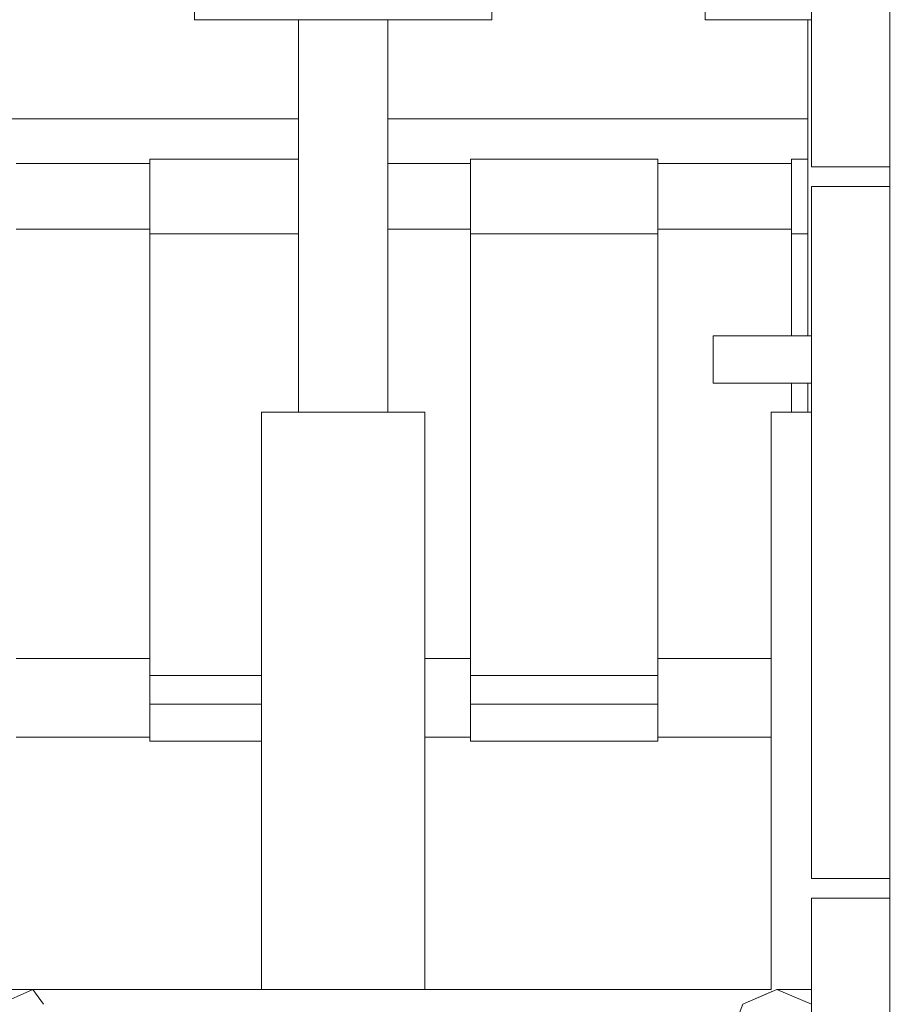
# Model space of a CAD drawing. Header units: millimetres. Extents: x -30280 to 309309, y -17460 to 4378.
# Tile 416 of 656: x 145318 to 145543, y -14773 to -14522. Entities that reach past the tile are written whole.
import ezdxf

# ---------------------------------------------------------------- set-up
doc = ezdxf.new("R2010")
doc.units = ezdxf.units.MM
doc.header["$MEASUREMENT"] = 0
doc.linetypes.add('Wipeout_Contour', pattern=[1000, 0, -1000])
doc.layers.add('P1_PLANTA PRIMERA_4_12_FAÇ_Façana', color=7, linetype='Continuous')
doc.layers.add('P1_PLANTA PRIMERA_4_Nuevo_09_EI_Mobiliari general', color=7, linetype='Continuous')
doc.layers.add('P1_PLANTA PRIMERA_4_Nuevo_09_EI_Mobiliari general_Pluma_Nº__1', color=7, linetype='Continuous', lineweight=5)

msp = doc.modelspace()

# ---------------------------------------------------------------- wipeouts: each hides what was drawn before it
at = {"color": 254, "linetype": 'Wipeout_Contour', "lineweight": 0, "ltscale": 3355492.915229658}
msp.add_wipeout([(144607.62, -14822.05), (145125.83, -14822.05), (145136.54, -14792.11), (145189.22, -14769.05), (145380, -14769.05), (145380, -14622.05), (145389.46, -14622.05), (145389.46, -14522.05), (145362.97, -14522.05), (145362.97, -14482.05), (145191.12, -14482.05), (145185.19, -14480.84), (145179.53, -14478.44), (145174.32, -14474.94), (145169.7, -14470.44), (145165.83, -14465.08), (145162.82, -14459.02), (145160.76, -14452.44), (145160.11, -14448.05), (145162.12, -14346.62), (145132.12, -14105.5), (145109.2, -14022.05), (144607.62, -14022.05)], dxfattribs=at).dxf.layer = 'P1_PLANTA PRIMERA_4_12_FAÇ_Façana'
at = {"color": 254, "linetype": 'Wipeout_Contour', "lineweight": 0, "ltscale": 2339300.788309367}
msp.add_wipeout([(145438.68, -14522.05), (145412.18, -14522.05), (145412.18, -14622.05), (145421.64, -14622.05), (145421.64, -14769.05), (145509.89, -14769.05), (145509.89, -14622.05), (145519.23, -14622.05), (145519.23, -14614.61), (145495.12, -14614.61), (145495.12, -14602.61), (145519.23, -14602.61), (145519.23, -14522.05), (145493.1, -14522.05), (145493.1, -14482.05), (145438.68, -14482.05)], dxfattribs=at).dxf.layer = 'P1_PLANTA PRIMERA_4_12_FAÇ_Façana'
at = {"color": 254, "linetype": 'Wipeout_Contour', "lineweight": 0, "ltscale": 585211.663184}
msp.add_wipeout([(145540.12, -14197.05), (145540.12, -14922.05), (145612.3, -14922.05), (145612.3, -14197.05)], dxfattribs=at).dxf.layer = 'P1_PLANTA PRIMERA_4_Nuevo_09_EI_Mobiliari general'

# ---------------------------------------------------------------- next in the draw order: linework, layer by layer
at = {"layer": 'P1_PLANTA PRIMERA_4_Nuevo_09_EI_Mobiliari general_Pluma_Nº__1', "color": 7, "linetype": 'Continuous', "lineweight": 5}
for p, q in [((145362.97, -14522.05), (145362.97, -14482.05)), ((145438.68, -14522.05), (145438.68, -14482.05)), ((145493.1, -14522.05), (145493.1, -14482.05)), ((145362.97, -14522.05), (145377.18, -14522.05)), ((145430.71, -14522.05), (145438.68, -14522.05)), ((145493.1, -14522.05), (145510.07, -14522.05)), ((145351.56, -14558.66), (145317.5, -14558.66)), ((145351.56, -14557.6), (145351.56, -14558.82)), ((145351.56, -14558.82), (145351.56, -14569.4)), ((145433.32, -14557.6), (145433.32, -14558.82)), ((145481.01, -14557.6), (145433.32, -14557.6)), ((145433.32, -14558.82), (145433.32, -14569.4)), ((145481.01, -14557.6), (145481.01, -14558.82)), ((145515.08, -14558.66), (145481.01, -14558.66)), ((145481.01, -14558.82), (145481.01, -14569.4)), ((145515.08, -14557.6), (145515.08, -14558.82)), ((145515.08, -14558.82), (145515.08, -14569.4)), ((145351.56, -14569.4), (145351.56, -14571.28)), ((145433.32, -14569.4), (145433.32, -14571.28)), ((145481.01, -14569.4), (145481.01, -14571.28)), ((145515.08, -14569.4), (145515.08, -14571.28)), ((145351.56, -14571.28), (145351.56, -14576.56)), ((145433.32, -14571.28), (145433.32, -14576.56)), ((145481.01, -14571.28), (145481.01, -14576.56)), ((145515.08, -14571.28), (145515.08, -14576.56)), ((145351.56, -14575.38), (145317.5, -14575.38)), ((145351.56, -14576.56), (145351.56, -14689.13)), ((145481.01, -14576.56), (145433.32, -14576.56)), ((145433.32, -14576.56), (145433.32, -14689.13)), ((145515.08, -14575.38), (145481.01, -14575.38)), ((145481.01, -14689.13), (145481.01, -14576.56)), ((145317.5, -14684.79), (145351.56, -14684.79)), ((145351.56, -14689.13), (145351.56, -14696.42)), ((145433.32, -14689.13), (145433.32, -14696.42)), ((145433.32, -14689.13), (145481.01, -14689.13)), ((145481.01, -14689.13), (145481.01, -14696.42)), ((145351.56, -14696.42), (145351.56, -14705.7)), ((145433.32, -14696.42), (145433.32, -14705.7)), ((145481.01, -14696.42), (145433.32, -14696.42)), ((145481.01, -14696.42), (145481.01, -14705.7)), ((145351.56, -14704.81), (145317.5, -14704.81)), ((145351.56, -14705.7), (145351.56, -14705.83)), ((145433.32, -14705.7), (145433.32, -14705.83)), ((145481.01, -14705.83), (145433.32, -14705.83)), ((145481.01, -14705.7), (145481.01, -14705.83))]:
    msp.add_line(p, q, dxfattribs=at)

# ---------------------------------------------------------------- next in the draw order: wipeouts: each hides what was drawn before it
at = {"color": 254, "linetype": 'Wipeout_Contour', "lineweight": 0, "ltscale": 584991.563841}
msp.add_wipeout([(145540.12, -14559.55), (145540.12, -14383.3), (145520.12, -14383.3), (145520.12, -14559.55)], dxfattribs=at).dxf.layer = 'P1_PLANTA PRIMERA_4_Nuevo_09_EI_Mobiliari general'
at = {"color": 254, "linetype": 'Wipeout_Contour', "lineweight": 0, "ltscale": 584480.122769}
msp.add_wipeout([(145389.46, -14622.05), (145393.73, -14622.05), (145393.73, -14522.05), (145389.46, -14522.05)], dxfattribs=at).dxf.layer = 'P1_PLANTA PRIMERA_4_Nuevo_09_EI_Mobiliari general'
at = {"color": 254, "linetype": 'Wipeout_Contour', "lineweight": 0, "ltscale": 585063.748352}
msp.add_wipeout([(145540.12, -14740.8), (145540.12, -14564.55), (145520.12, -14564.55), (145520.12, -14740.8)], dxfattribs=at).dxf.layer = 'P1_PLANTA PRIMERA_4_Nuevo_09_EI_Mobiliari general'
at = {"color": 254, "linetype": 'Wipeout_Contour', "lineweight": 0, "ltscale": 584499.040032}
msp.add_wipeout([(145380, -14769.05), (145387.82, -14769.05), (145387.82, -14622.05), (145380, -14622.05)], dxfattribs=at).dxf.layer = 'P1_PLANTA PRIMERA_4_Nuevo_09_EI_Mobiliari general'
at = {"color": 254, "linetype": 'Wipeout_Contour', "lineweight": 0, "ltscale": 585135.802408}
msp.add_wipeout([(145540.12, -14917.05), (145540.12, -14745.8), (145520.12, -14745.8), (145520.12, -14917.05)], dxfattribs=at).dxf.layer = 'P1_PLANTA PRIMERA_4_Nuevo_09_EI_Mobiliari general'
at = {"color": 254, "linetype": 'Wipeout_Contour', "lineweight": 0, "ltscale": 584011.635906}
msp.add_wipeout([(145321.79, -14769.05), (145189.22, -14769.05), (145190.95, -14772.86), (145313.21, -14772.86)], dxfattribs=at).dxf.layer = 'P1_PLANTA PRIMERA_4_Nuevo_09_EI_Mobiliari general'

# ---------------------------------------------------------------- next in the draw order: linework, layer by layer
at = {"layer": 'P1_PLANTA PRIMERA_4_Nuevo_09_EI_Mobiliari general_Pluma_Nº__1', "color": 7, "linetype": 'Continuous', "lineweight": 5}
for p, q in [((145389.46, -14547.28), (145138.23, -14547.28)), ((145389.46, -14557.6), (145351.56, -14557.6)), ((145389.46, -14576.56), (145351.56, -14576.56)), ((145351.56, -14689.13), (145380, -14689.13)), ((145380, -14696.42), (145351.56, -14696.42)), ((145380, -14705.83), (145351.56, -14705.83))]:
    msp.add_line(p, q, dxfattribs=at)

# ---------------------------------------------------------------- next in the draw order: wipeouts: each hides what was drawn before it
at = {"color": 254, "linetype": 'Wipeout_Contour', "lineweight": 0, "ltscale": 584505.361078}
msp.add_wipeout([(145393.73, -14622.05), (145402.15, -14622.05), (145402.15, -14522.05), (145393.73, -14522.05)], dxfattribs=at).dxf.layer = 'P1_PLANTA PRIMERA_4_Nuevo_09_EI_Mobiliari general'
at = {"color": 254, "linetype": 'Wipeout_Contour', "lineweight": 0, "ltscale": 584986.313497}
msp.add_wipeout([(145520.12, -14614.61), (145520.12, -14602.61), (145510.12, -14602.61), (145510.12, -14614.61)], dxfattribs=at).dxf.layer = 'P1_PLANTA PRIMERA_4_Nuevo_09_EI_Mobiliari general'
at = {"color": 254, "linetype": 'Wipeout_Contour', "lineweight": 0, "ltscale": 877542.980622}
msp.add_wipeout([(145509.89, -14769.05), (145511.35, -14769.05), (145517.33, -14769.05), (145519.23, -14769.05), (145519.23, -14622.05), (145509.89, -14622.05)], dxfattribs=at).dxf.layer = 'P1_PLANTA PRIMERA_4_Nuevo_09_EI_Mobiliari general'
at = {"color": 254, "linetype": 'Wipeout_Contour', "lineweight": 0, "ltscale": 584190.725189}
msp.add_wipeout([(145269.84, -14792.11), (145274.58, -14795), (145324.46, -14772.86), (145321.79, -14769.05)], dxfattribs=at).dxf.layer = 'P1_PLANTA PRIMERA_4_Nuevo_09_EI_Mobiliari general'

# ---------------------------------------------------------------- next in the draw order: linework, layer by layer
at = {"layer": 'P1_PLANTA PRIMERA_4_Nuevo_09_EI_Mobiliari general_Pluma_Nº__1', "color": 7, "linetype": 'Continuous', "lineweight": 5}
for p, q in [((145515.08, -14576.56), (145515.08, -14602.61)), ((145515.08, -14614.61), (145515.08, -14622.05)), ((145481.01, -14684.79), (145509.89, -14684.79)), ((145509.89, -14704.81), (145481.01, -14704.81))]:
    msp.add_line(p, q, dxfattribs=at)

# ---------------------------------------------------------------- next in the draw order: wipeouts: each hides what was drawn before it
at = {"color": 254, "linetype": 'Wipeout_Contour', "lineweight": 0, "ltscale": 584537.322611}
msp.add_wipeout([(145402.15, -14622.05), (145409.79, -14622.05), (145409.79, -14522.05), (145402.15, -14522.05)], dxfattribs=at).dxf.layer = 'P1_PLANTA PRIMERA_4_Nuevo_09_EI_Mobiliari general'
at = {"color": 254, "linetype": 'Wipeout_Contour', "lineweight": 0, "ltscale": 877489.45857}
msp.add_wipeout([(145519.23, -14602.61), (145520.12, -14564.55), (145524.32, -14564.55), (145524.32, -14559.55), (145520.12, -14559.55), (145520.12, -14522.05)], dxfattribs=at).dxf.layer = 'P1_PLANTA PRIMERA_4_Nuevo_09_EI_Mobiliari general'
at = {"color": 254, "linetype": 'Wipeout_Contour', "lineweight": 0, "ltscale": 584945.306438}
msp.add_wipeout([(145510.12, -14614.61), (145510.12, -14602.61), (145499.51, -14602.61), (145499.51, -14614.61)], dxfattribs=at).dxf.layer = 'P1_PLANTA PRIMERA_4_Nuevo_09_EI_Mobiliari general'
at = {"color": 254, "linetype": 'Wipeout_Contour', "lineweight": 0, "ltscale": 877610.755277}
msp.add_wipeout([(145519.23, -14769.05), (145520.12, -14745.8), (145535.12, -14745.8), (145535.12, -14740.8), (145520.12, -14740.8), (145520.12, -14622.05)], dxfattribs=at).dxf.layer = 'P1_PLANTA PRIMERA_4_Nuevo_09_EI_Mobiliari general'
at = {"color": 254, "linetype": 'Wipeout_Contour', "lineweight": 0, "ltscale": 585017.695756}
msp.add_wipeout([(145501.41, -14778.86), (145509.33, -14778.86), (145511.35, -14769.05), (145502.65, -14772.86)], dxfattribs=at).dxf.layer = 'P1_PLANTA PRIMERA_4_Nuevo_09_EI_Mobiliari general'

# ---------------------------------------------------------------- next in the draw order: linework, layer by layer
at = {"layer": 'P1_PLANTA PRIMERA_4_Nuevo_09_EI_Mobiliari general_Pluma_Nº__1', "color": 7, "linetype": 'Continuous', "lineweight": 5}
for p, q in [((145520.12, -14559.55), (145520.12, -14383.3)), ((145377.18, -14522.05), (145405.24, -14522.05)), ((145510.07, -14522.05), (145520.12, -14522.05)), ((145519.23, -14602.61), (145519.23, -14522.05)), ((145519.23, -14557.6), (145515.08, -14557.6)), ((145520.12, -14740.8), (145520.12, -14564.55)), ((145519.23, -14576.56), (145515.08, -14576.56)), ((145520.12, -14602.61), (145510.12, -14602.61)), ((145520.12, -14614.61), (145510.12, -14614.61)), ((145519.23, -14622.05), (145519.23, -14614.61)), ((145509.89, -14622.05), (145519.23, -14622.05)), ((145519.23, -14622.05), (145520.12, -14622.05))]:
    msp.add_line(p, q, dxfattribs=at)

# ---------------------------------------------------------------- next in the draw order: wipeouts: each hides what was drawn before it
at = {"color": 254, "linetype": 'Wipeout_Contour', "lineweight": 0, "ltscale": 584557.284734}
msp.add_wipeout([(145409.79, -14622.05), (145412.18, -14622.05), (145412.18, -14522.05), (145409.79, -14522.05)], dxfattribs=at).dxf.layer = 'P1_PLANTA PRIMERA_4_Nuevo_09_EI_Mobiliari general'
at = {"color": 254, "linetype": 'Wipeout_Contour', "lineweight": 0, "ltscale": 585021.595816}
msp.add_wipeout([(145532.99, -14559.55), (145524.32, -14559.55), (145524.32, -14564.55), (145532.99, -14564.55)], dxfattribs=at).dxf.layer = 'P1_PLANTA PRIMERA_4_Nuevo_09_EI_Mobiliari general'
at = {"color": 254, "linetype": 'Wipeout_Contour', "lineweight": 0, "ltscale": 584915.456506}
msp.add_wipeout([(145499.51, -14614.61), (145499.51, -14602.61), (145495.12, -14602.61), (145495.12, -14614.61)], dxfattribs=at).dxf.layer = 'P1_PLANTA PRIMERA_4_Nuevo_09_EI_Mobiliari general'
at = {"color": 254, "linetype": 'Wipeout_Contour', "lineweight": 0, "ltscale": 584545.306334}
msp.add_wipeout([(145387.82, -14622.05), (145387.82, -14769.05), (145403.25, -14769.05), (145403.25, -14622.05)], dxfattribs=at).dxf.layer = 'P1_PLANTA PRIMERA_4_Nuevo_09_EI_Mobiliari general'
at = {"color": 254, "linetype": 'Wipeout_Contour', "lineweight": 0, "ltscale": 585129.917771}
msp.add_wipeout([(145535.12, -14745.8), (145540.12, -14745.8), (145540.12, -14740.8), (145535.12, -14740.8)], dxfattribs=at).dxf.layer = 'P1_PLANTA PRIMERA_4_Nuevo_09_EI_Mobiliari general'
at = {"color": 254, "linetype": 'Wipeout_Contour', "lineweight": 0, "ltscale": 585052.390738}
msp.add_wipeout([(145509.33, -14778.86), (145518.94, -14778.86), (145520.12, -14773.14), (145511.35, -14769.05)], dxfattribs=at).dxf.layer = 'P1_PLANTA PRIMERA_4_Nuevo_09_EI_Mobiliari general'

# ---------------------------------------------------------------- next in the draw order: linework, layer by layer
at = {"layer": 'P1_PLANTA PRIMERA_4_Nuevo_09_EI_Mobiliari general_Pluma_Nº__1', "color": 7, "linetype": 'Continuous', "lineweight": 5}
for p, q in [((145389.46, -14622.05), (145389.46, -14522.05)), ((145405.24, -14522.05), (145430.71, -14522.05)), ((145519.23, -14547.28), (145412.18, -14547.28)), ((145433.32, -14558.66), (145412.18, -14558.66)), ((145433.32, -14575.38), (145412.18, -14575.38)), ((145499.51, -14602.61), (145495.12, -14602.61)), ((145495.12, -14614.61), (145495.12, -14602.61)), ((145510.12, -14602.61), (145499.51, -14602.61)), ((145499.51, -14614.61), (145495.12, -14614.61)), ((145510.12, -14614.61), (145499.51, -14614.61)), ((145380, -14622.05), (145387.82, -14622.05)), ((145540.12, -14740.8), (145520.12, -14740.8)), ((145540.12, -14745.8), (145540.12, -14740.8)), ((145540.12, -14745.8), (145520.12, -14745.8)), ((145540.12, -14917.05), (145540.12, -14745.8))]:
    msp.add_line(p, q, dxfattribs=at)

# ---------------------------------------------------------------- next in the draw order: wipeouts: each hides what was drawn before it
at = {"color": 254, "linetype": 'Wipeout_Contour', "lineweight": 0, "ltscale": 585053.043551}
msp.add_wipeout([(145532.99, -14559.55), (145532.99, -14564.55), (145540.12, -14564.55), (145540.12, -14559.55)], dxfattribs=at).dxf.layer = 'P1_PLANTA PRIMERA_4_Nuevo_09_EI_Mobiliari general'
at = {"color": 254, "linetype": 'Wipeout_Contour', "lineweight": 0, "ltscale": 584603.897519}
msp.add_wipeout([(145403.25, -14622.05), (145403.25, -14769.05), (145417.26, -14769.05), (145417.26, -14622.05)], dxfattribs=at).dxf.layer = 'P1_PLANTA PRIMERA_4_Nuevo_09_EI_Mobiliari general'
at = {"color": 254, "linetype": 'Wipeout_Contour', "lineweight": 0, "ltscale": 438794.106569}
msp.add_wipeout([(145520.12, -14769.05), (145511.35, -14769.05), (145520.12, -14772.83)], dxfattribs=at).dxf.layer = 'P1_PLANTA PRIMERA_4_Nuevo_09_EI_Mobiliari general'

# ---------------------------------------------------------------- next in the draw order: linework, layer by layer
at = {"layer": 'P1_PLANTA PRIMERA_4_Nuevo_09_EI_Mobiliari general_Pluma_Nº__1', "color": 7, "linetype": 'Continuous', "lineweight": 5}
for p, q in [((145540.12, -14559.55), (145540.12, -14383.3)), ((145412.18, -14622.05), (145412.18, -14522.05)), ((145540.12, -14559.55), (145520.12, -14559.55)), ((145540.12, -14564.55), (145540.12, -14559.55)), ((145540.12, -14564.55), (145520.12, -14564.55)), ((145540.12, -14740.8), (145540.12, -14564.55)), ((145387.82, -14622.05), (145403.25, -14622.05)), ((145520.12, -14917.05), (145520.12, -14745.8))]:
    msp.add_line(p, q, dxfattribs=at)

# ---------------------------------------------------------------- next in the draw order: wipeouts: each hides what was drawn before it
at = {"color": 254, "linetype": 'Wipeout_Contour', "lineweight": 0, "ltscale": 584640.491664}
msp.add_wipeout([(145417.26, -14622.05), (145417.26, -14769.05), (145421.64, -14769.05), (145421.64, -14622.05)], dxfattribs=at).dxf.layer = 'P1_PLANTA PRIMERA_4_Nuevo_09_EI_Mobiliari general'

# ---------------------------------------------------------------- next in the draw order: linework, layer by layer
at = {"layer": 'P1_PLANTA PRIMERA_4_Nuevo_09_EI_Mobiliari general_Pluma_Nº__1', "color": 7, "linetype": 'Continuous', "lineweight": 5}
for p, q in [((145403.25, -14622.05), (145417.26, -14622.05)), ((145417.26, -14622.05), (145421.64, -14622.05)), ((145421.64, -14684.79), (145433.32, -14684.79)), ((145433.32, -14704.81), (145421.64, -14704.81))]:
    msp.add_line(p, q, dxfattribs=at)

# ---------------------------------------------------------------- next in the draw order: wipeouts: each hides what was drawn before it
at = {"color": 254, "linetype": 'Wipeout_Contour', "lineweight": 0, "ltscale": 584652.542433}
msp.add_wipeout([(145321.79, -14769.05), (145324.46, -14772.86), (145502.65, -14772.86), (145510.46, -14769.44)], dxfattribs=at).dxf.layer = 'P1_PLANTA PRIMERA_4_Nuevo_09_EI_Mobiliari general'

# ---------------------------------------------------------------- next in the draw order: linework, layer by layer
at = {"layer": 'P1_PLANTA PRIMERA_4_Nuevo_09_EI_Mobiliari general_Pluma_Nº__1', "color": 7, "linetype": 'Continuous', "lineweight": 5}
for p, q in [((145380, -14769.05), (145380, -14622.05)), ((145421.64, -14769.05), (145421.64, -14622.05)), ((145509.89, -14769.05), (145509.89, -14622.05)), ((145189.22, -14769.05), (145321.79, -14769.05)), ((145269.84, -14792.11), (145321.79, -14769.05)), ((145321.79, -14769.05), (145324.46, -14772.86)), ((145321.79, -14769.05), (145509.89, -14769.05)), ((145502.65, -14772.86), (145511.35, -14769.05)), ((145511.35, -14769.05), (145520.12, -14772.83)), ((145511.35, -14769.05), (145520.12, -14769.05)), ((145500.38, -14778.86), (145502.65, -14772.86))]:
    msp.add_line(p, q, dxfattribs=at)

doc.saveas('drawing.dxf')
